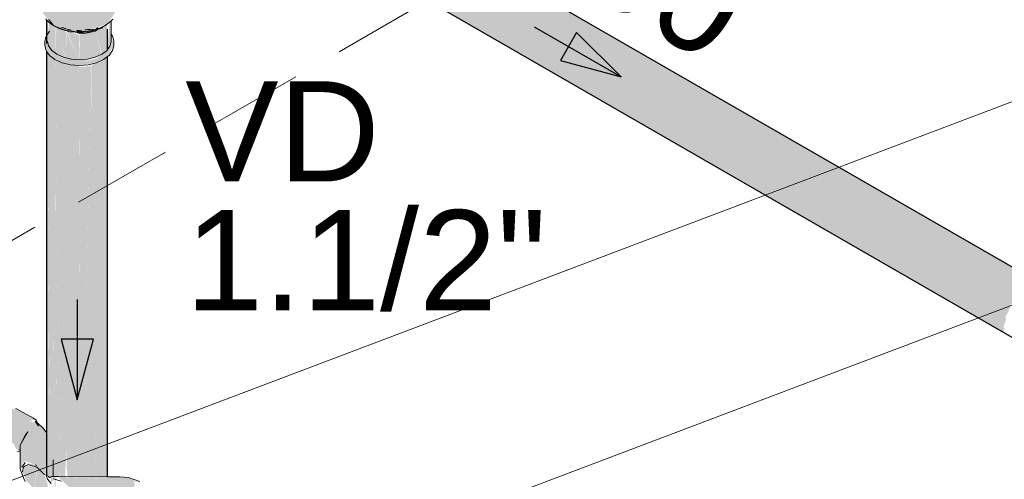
# Model space of a CAD drawing. Header units: millimetres. Extents: x 567 to 934, y -1 to 364.
# Tile 445 of 656: x 768.625 to 770.587, y 7.585 to 8.502. Entities that reach past the tile are written whole.
import ezdxf

# ---------------------------------------------------------------- set-up
doc = ezdxf.new("R2010")
doc.units = ezdxf.units.MM
doc.header["$MEASUREMENT"] = 0
doc.linetypes.add('JIS_02_2.0', pattern=[0.3, 0.2, -0.1])
doc.linetypes.add('NULL', pattern=[0])
for name, color, linetype, lineweight in [('AF-Condutos', 140, 'Continuous', 25), ('AF-Curva de transposição', 152, 'Continuous', 18), ('AF-Registro', 253, 'Continuous', 18), ('AF-Sentido conduto', 140, 'Continuous', 30), ('AF-Textos conduto', 7, 'Continuous', 9), ('DI-Elementos em corte', 9, 'Continuous', 18), ('DI-Área do detalhe', 10, 'JIS_02_2.0', 0), ('Textos', 7, 'Continuous', 9)]:
    doc.layers.add(name, color=color, linetype=linetype, lineweight=lineweight)
doc.layers.add('ARQ FINA', color=8, linetype='Continuous')
doc.styles.add('Arial', font='arial.ttf')

msp = doc.modelspace()

# ---------------------------------------------------------------- hatches: boundary and pattern name
at = {"layer": 'AF-Condutos', "linetype": 'Continuous'}
for points in [[(768.86, 9.0144), (768.8444, 9.0158), (768.8265, 9.0076), (768.8094, 8.9913), (770.6203, 7.9458), (768.9045, 8.9615), (770.6374, 7.9621), (768.8857, 8.9915), (770.6553, 7.9703)], [(768.86, 9.0144), (768.8878, 8.9982), (770.6709, 7.9689)], [(768.796, 8.9697), (770.6069, 7.9242), (768.8094, 8.9913)], [(770.598, 7.9294), (770.6123, 7.9504), (768.8094, 8.9913)], [(768.8857, 8.9915), (770.6236, 7.9702), (770.6553, 7.9703)], [(768.8878, 8.9982), (770.642, 7.978), (770.6495, 7.9812)], [(768.7887, 8.9464), (770.5996, 7.9009), (768.796, 8.9697)], [(770.5992, 7.9286), (768.796, 8.9697), (770.5889, 7.9072)], [(768.9045, 8.9615), (770.6118, 7.9508), (770.6278, 7.9677)], [(770.5908, 7.906), (768.7887, 8.9464), (770.5855, 7.8884)], [(768.7887, 8.9464), (768.7887, 8.9256), (770.5996, 7.8801)], [(770.5867, 7.8772), (770.5869, 7.8875), (768.7887, 8.9256)], [(768.796, 8.9109), (770.6069, 7.8654), (768.7887, 8.9256)], [(768.6781, 8.4657), (768.6819, 8.4333), (768.682, 8.4757), (768.6797, 8.5045)], [(768.6791, 7.4311), (768.6791, 7.0999), (768.6821, 8.4997)], [(768.6837, 7.5721), (768.6827, 8.157), (768.6871, 7.578), (768.6821, 8.4997), (768.6821, 8.2356), (768.6824, 7.5858), (768.6822, 8.2233), (768.683, 7.5797), (768.6824, 8.1968)], [(768.6821, 8.4997), (768.687, 7.5965), (768.6872, 7.5977), (768.6915, 8.4913)], [(768.6901, 7.5809), (768.6914, 8.0233), (768.696, 8.4873), (768.6915, 8.4913), (768.6871, 7.578)], [(768.694, 7.3877), (768.696, 8.4873), (768.6935, 8.2363)], [(768.696, 8.4873), (768.6943, 7.5902), (768.696, 7.5544)], [(768.7165, 8.4257), (768.7173, 8.4773), (768.696, 8.4873)], [(768.6964, 8.4305), (768.7164, 8.4191), (768.7165, 8.4247), (768.6971, 8.4838)], [(768.7149, 7.5901), (768.7173, 7.6446), (768.7191, 7.5858), (768.7195, 7.6689), (768.7269, 7.5857), (768.7304, 7.7886), (768.7173, 8.4793), (768.704, 7.5901)], [(768.7186, 8.4791), (768.7415, 8.4221), (768.7424, 8.4713)], [(768.765, 8.3578), (768.765, 7.3157), (768.7671, 8.4808)], [(768.6821, 7.6074), (768.682, 8.4757), (768.6805, 7.6737)], [(768.7186, 8.4125), (768.7304, 7.7886), (768.7415, 8.4221), (768.718, 8.4776)], [(768.74, 7.5857), (768.74, 7.8938), (768.7407, 7.5857), (768.7413, 7.9085), (768.7425, 7.5857), (768.7425, 8.477), (768.7304, 7.7886)], [(768.7445, 8.4715), (768.743, 8.4219), (768.7661, 8.4246), (768.767, 8.4758), (768.7425, 8.477)], [(768.7672, 8.4249), (768.7753, 8.4268), (768.7682, 8.4735)], [(768.6783, 7.5937), (768.6781, 8.4386), (768.6781, 7.6771)], [(768.6798, 7.6748), (768.6819, 8.4333), (768.6782, 8.4385)], [(768.6796, 7.592), (768.6798, 7.6748), (768.6782, 8.4385), (768.6784, 7.6768)], [(768.6804, 7.6129), (768.682, 8.4333), (768.6803, 7.674)], [(768.696, 8.4217), (768.696, 7.5901), (768.6967, 7.5901)], [(768.696, 8.4217), (768.6967, 7.5901), (768.6976, 7.5901)], [(768.7017, 7.5901), (768.6964, 8.4189), (768.6961, 8.4217)], [(768.7017, 7.5901), (768.6961, 8.4217), (768.6976, 7.5901)], [(768.7028, 7.5901), (768.6965, 8.4189), (768.6964, 8.4215)], [(768.6964, 8.4215), (768.7017, 7.5901), (768.7028, 7.5901)], [(768.704, 7.5858), (768.7163, 8.4127), (768.6965, 8.4215)], [(768.7039, 7.5901), (768.6965, 8.4215), (768.7028, 7.5901)], [(768.7859, 8.4195), (768.7746, 7.5899), (768.7869, 7.5898), (768.7869, 8.4199)], [(768.7869, 8.42), (768.7869, 7.5898), (768.7911, 7.5898), (768.7872, 8.4186)], [(768.7978, 8.4248), (768.7872, 8.4201), (768.7911, 7.5855)], [(768.7984, 8.4271), (768.7978, 8.4266), (768.7911, 7.5898), (768.7985, 7.5898)], [(768.7984, 8.4271), (768.7985, 7.5898), (768.7987, 7.5898)], [(768.7984, 8.4271), (768.7987, 7.5898), (768.7989, 7.5898)], [(768.7989, 7.5855), (768.7997, 8.428), (768.7985, 8.4271)], [(768.7997, 8.428), (768.7989, 7.5898), (768.7997, 7.5898)], [(768.7426, 8.4075), (768.7425, 8.4107), (768.7425, 7.59), (768.7449, 7.59)], [(768.7427, 8.4075), (768.7449, 7.59), (768.7472, 7.59), (768.7428, 8.4075)], [(768.7428, 8.4075), (768.7472, 7.59), (768.7518, 7.5857), (768.7658, 8.4089)], [(768.767, 8.4133), (768.7669, 8.4133), (768.7655, 7.5899), (768.7671, 7.5899)], [(768.7672, 8.4112), (768.7671, 8.4133), (768.7671, 7.5899), (768.7687, 7.5899)], [(768.7672, 8.4112), (768.7687, 7.5899), (768.7745, 7.5856), (768.7859, 8.4178)], [(768.765, 8.3578), (768.7519, 7.5899), (768.765, 7.5899)], [(768.6821, 8.2356), (768.6821, 7.6074), (768.6824, 7.6065)], [(768.6822, 8.2233), (768.6824, 7.6064), (768.6829, 7.6047)], [(768.6899, 7.5081), (768.6914, 7.8227), (768.6914, 7.36), (768.6935, 8.2363), (768.6914, 8.0233)], [(768.6935, 8.2363), (768.692, 7.585), (768.6939, 7.5891)], [(768.6824, 8.1968), (768.683, 7.6045), (768.6836, 7.6025)], [(768.6827, 8.157), (768.6869, 7.5956), (768.687, 7.5961)], [(768.6869, 7.5956), (768.6827, 8.157), (768.6837, 7.6022)], [(768.74, 7.8938), (768.74, 7.59), (768.7407, 7.59)], [(768.7413, 7.9085), (768.7407, 7.59), (768.7425, 7.59)], [(768.6914, 7.8227), (768.6902, 7.5812), (768.6914, 7.5838)], [(768.7304, 7.7886), (768.7269, 7.59), (768.7398, 7.59)], [(768.6784, 7.5935), (768.6791, 7.5926), (768.6784, 7.6768)], [(768.7197, 7.5901), (768.7265, 7.59), (768.7195, 7.6689)]]:
    msp.add_hatch(color=151, dxfattribs=at).paths.add_polyline_path(points)
at = {"layer": 'AF-Curva de transposição', "linetype": 'Continuous'}
for points in [[(768.6166, 7.7262), (768.6021, 7.7229), (768.5836, 7.7034), (768.5759, 7.6776), (768.5804, 7.6634), (768.6123, 7.6566), (768.6169, 7.6464), (768.6257, 7.6402), (768.6257, 7.6525), (768.6411, 7.6795), (768.672, 7.686), (768.6617, 7.6964), (768.6437, 7.701), (768.657, 7.7037)], [(768.6353, 7.6719), (768.6298, 7.6169), (768.6353, 7.6213), (768.6552, 7.6134), (768.6586, 7.6797)], [(768.672, 7.686), (768.6411, 7.6795), (768.6353, 7.6719), (768.6586, 7.6797), (768.6781, 7.6731)], [(768.6586, 7.6126), (768.6586, 7.6797), (768.6552, 7.6134)], [(768.6781, 7.6731), (768.6586, 7.6797), (768.6586, 7.6126), (768.6742, 7.5982), (768.687, 7.5899), (768.6865, 7.6627)], [(768.6353, 7.6719), (768.6266, 7.6545), (768.6257, 7.6047), (768.629, 7.6093)], [(768.6914, 7.5911), (768.6914, 7.6238), (768.6874, 7.5908)], [(768.6453, 7.6133), (768.6361, 7.6119), (768.6304, 7.599), (768.6374, 7.5824), (768.6521, 7.5668), (768.6599, 7.6079)], [(768.6608, 7.6071), (768.6521, 7.5668), (768.6547, 7.5651)], [(768.6608, 7.6071), (768.6547, 7.5651), (768.6693, 7.5579), (768.6738, 7.5951)], [(768.6738, 7.595), (768.6698, 7.5579), (768.6823, 7.5637)], [(768.6914, 7.5903), (768.6914, 7.5896), (768.7934, 7.5855)], [(768.7013, 7.5901), (768.7997, 7.5855), (768.7006, 7.589), (768.731, 7.5629), (768.7407, 7.5383), (768.7385, 7.5338), (768.7229, 7.5252), (768.8241, 7.5249), (768.8286, 7.5554), (768.8328, 7.5382), (768.838, 7.5555), (768.8536, 7.5726), (768.8524, 7.5806), (768.8665, 7.5769), (768.8412, 7.5883), (768.8241, 7.5897)]]:
    msp.add_hatch(color=161, dxfattribs=at).paths.add_polyline_path(points)
at = {"layer": 'AF-Registro', "linetype": 'Continuous'}
for points in [[(768.8167, 8.5192), (768.8167, 8.5225), (768.7956, 8.5398), (768.7959, 8.5593), (768.788, 8.5312), (768.791, 8.56), (768.799, 8.5672), (768.8162, 8.5914), (768.818, 8.6086), (768.8102, 8.6465), (768.7902, 8.6788), (768.7869, 8.6772), (768.7863, 8.6517), (768.783, 8.6753), (768.7796, 8.6737), (768.7814, 8.6385), (768.774, 8.6716), (768.7724, 8.6706), (768.7578, 8.6185), (768.7578, 8.6683), (768.753, 8.6676), (768.7472, 8.6261), (768.7384, 8.6673), (768.7254, 8.6689), (768.7227, 8.6416), (768.7177, 8.6705), (768.71, 8.6492), (768.7072, 8.6736), (768.6983, 8.656), (768.6961, 8.6781), (768.6892, 8.6612), (768.6455, 8.6427), (768.6394, 8.6207), (768.6467, 8.589), (768.667, 8.5614), (768.6689, 8.5759), (768.6577, 8.5745), (768.6646, 8.5805), (768.6603, 8.585), (768.6539, 8.6078), (768.6645, 8.6218), (768.6752, 8.6158), (768.6947, 8.5821), (768.6887, 8.5671), (768.6776, 8.5667), (768.6689, 8.5759), (768.667, 8.5614), (768.6785, 8.5547), (768.6819, 8.5663), (768.687, 8.555), (768.6993, 8.5505), (768.6949, 8.565), (768.7003, 8.5769), (768.6993, 8.5505), (768.69, 8.5481), (768.6819, 8.5663), (768.6785, 8.5547), (768.7006, 8.5434), (768.7185, 8.5502), (768.7257, 8.5717), (768.7225, 8.5911), (768.7664, 8.6103), (768.7266, 8.5743), (768.7225, 8.5623), (768.7271, 8.5578), (768.7188, 8.5218), (768.7155, 8.5489), (768.7031, 8.5264), (768.6995, 8.5435), (768.6739, 8.5541), (768.6709, 8.5431), (768.6812, 8.5314), (768.6709, 8.5145), (768.6915, 8.4912), (768.7059, 8.484), (768.75, 8.4782), (768.7988, 8.4927)], [(768.8069, 8.4579), (768.8067, 8.4993), (768.8035, 8.495), (768.7986, 8.4403)], [(768.7125, 8.4818), (768.7154, 8.4798), (768.7521, 8.4769)], [(768.7753, 8.4789), (768.7599, 8.4752), (768.7753, 8.4268), (768.7876, 8.4323)], [(768.7885, 8.4847), (768.7753, 8.4789), (768.7885, 8.4327), (768.7979, 8.4398)], [(768.798, 8.4394), (768.7986, 8.4923), (768.7885, 8.4847)], [(768.6781, 8.4702), (768.6748, 8.4502), (768.684, 8.4304), (768.7091, 8.4159), (768.7434, 8.4106), (768.7434, 8.4191), (768.6984, 8.4327), (768.6819, 8.4492)], [(768.8071, 8.4725), (768.8074, 8.4488), (768.7777, 8.4244), (768.7612, 8.4204), (768.7434, 8.4219), (768.7434, 8.4106), (768.7777, 8.4159), (768.7997, 8.4281), (768.812, 8.4502)], [(768.7595, 8.4739), (768.7435, 8.4715), (768.7445, 8.422)], [(768.7599, 8.4752), (768.7437, 8.4193), (768.7742, 8.4266)]]:
    msp.add_hatch(color=254, dxfattribs=at).paths.add_polyline_path(points)
at = {"layer": 'DI-Elementos em corte', "linetype": 'Continuous'}
msp.add_hatch(color=31, dxfattribs=at).paths.add_polyline_path([(768.6353, 7.6181), (768.6586, 7.609), (768.6742, 7.5982), (768.6586, 7.6126)])

# ---------------------------------------------------------------- linework, layer by layer
at = {"layer": 'AF-Condutos'}
for p, q in [((770.6709, 7.9689), (768.8878, 8.9984)), ((768.8278, 8.8926), (770.6069, 7.8654)), ((768.6781, 8.5015), (768.6781, 8.501)), ((768.6781, 8.501), (768.6781, 8.473)), ((768.7997, 8.4419), (768.7997, 8.4828)), ((768.6781, 8.473), (768.6781, 8.4702)), ((768.6781, 8.4702), (768.6781, 8.4658)), ((768.6781, 8.4658), (768.6781, 8.4545)), ((768.6781, 8.4386), (768.6781, 7.6772)), ((768.7997, 7.5898), (768.7997, 8.4281)), ((768.6781, 7.6772), (768.6781, 7.5939))]:
    msp.add_line(p, q, dxfattribs=at)
at = {"layer": 'AF-Curva de transposição'}
for p, q in [((768.6518, 7.7066), (768.6166, 7.7262)), ((768.657, 7.7037), (768.6518, 7.7066)), ((768.6597, 7.6977), (768.6556, 7.7006)), ((768.6556, 7.7006), (768.662, 7.6905)), ((768.6592, 7.6988), (768.657, 7.7037)), ((768.6597, 7.6977), (768.6592, 7.6988)), ((768.6617, 7.6964), (768.6597, 7.6977)), ((768.672, 7.686), (768.6617, 7.6964)), ((768.6257, 7.653), (768.6411, 7.6795)), ((768.6411, 7.6795), (768.6353, 7.6719)), ((768.6781, 7.6772), (768.672, 7.686)), ((768.6353, 7.6719), (768.6257, 7.653)), ((768.62, 7.6397), (768.6257, 7.6402)), ((768.6228, 7.6436), (768.6257, 7.6423)), ((768.6257, 7.653), (768.6257, 7.6529)), ((768.6257, 7.6529), (768.6257, 7.6423)), ((768.6257, 7.6423), (768.6257, 7.6402)), ((768.6257, 7.6402), (768.6257, 7.6047)), ((768.629, 7.6093), (768.6338, 7.616)), ((768.6338, 7.616), (768.6353, 7.6181)), ((768.6914, 7.5911), (768.6914, 7.6238)), ((768.6552, 7.6134), (768.6586, 7.6126)), ((768.6801, 7.5852), (768.6871, 7.5761)), ((768.6914, 7.5903), (768.6894, 7.5905)), ((768.6914, 7.5903), (768.6914, 7.5911)), ((768.6922, 7.5902), (768.6914, 7.5903)), ((768.6922, 7.5858), (768.692, 7.5858)), ((768.7013, 7.5901), (768.6922, 7.5902)), ((768.7997, 7.5898), (768.7013, 7.5901)), ((768.8241, 7.5897), (768.7997, 7.5898)), ((768.8412, 7.5883), (768.8241, 7.5897)), ((768.8643, 7.5801), (768.8412, 7.5883))]:
    msp.add_line(p, q, dxfattribs=at)
at = {"layer": 'AF-Registro'}
for p, q in [((768.6765, 8.5033), (768.6781, 8.5015)), ((768.6781, 8.5015), (768.6795, 8.4998)), ((768.6795, 8.4998), (768.6827, 8.4969)), ((768.6837, 8.4999), (768.6819, 8.502)), ((768.6819, 8.502), (768.6915, 8.4912)), ((768.6863, 8.497), (768.6837, 8.4999)), ((768.8054, 8.4979), (768.8056, 8.4981)), ((768.8056, 8.4981), (768.8071, 8.4996)), ((768.8071, 8.4996), (768.8074, 8.4999)), ((768.8071, 8.4994), (768.8071, 8.4996)), ((768.8071, 8.4801), (768.8071, 8.4994)), ((768.8074, 8.4999), (768.81, 8.5029)), ((768.684, 8.4785), (768.6781, 8.4702)), ((768.6827, 8.4969), (768.6855, 8.4946)), ((768.6855, 8.4946), (768.6868, 8.4937)), ((768.6868, 8.4937), (768.6887, 8.4923)), ((768.6887, 8.4923), (768.6889, 8.4922)), ((768.6889, 8.4922), (768.6918, 8.4904)), ((768.6918, 8.4904), (768.6926, 8.4898)), ((768.6918, 8.4904), (768.6918, 8.4904)), ((768.6918, 8.4904), (768.6963, 8.4881)), ((768.6918, 8.4904), (768.6918, 8.4904)), ((768.6926, 8.4898), (768.6929, 8.4895)), ((768.6929, 8.4895), (768.6952, 8.4878)), ((768.6952, 8.4878), (768.7044, 8.4835)), ((768.6963, 8.4881), (768.6994, 8.4866)), ((768.6994, 8.4866), (768.7012, 8.4858)), ((768.7012, 8.4858), (768.7059, 8.484)), ((768.7044, 8.4835), (768.7092, 8.4818)), ((768.7059, 8.484), (768.7112, 8.4824)), ((768.7168, 8.4837), (768.7079, 8.4864)), ((768.7079, 8.4864), (768.7117, 8.4852)), ((768.7092, 8.4818), (768.7154, 8.4798)), ((768.7112, 8.4824), (768.7169, 8.4809)), ((768.7117, 8.4852), (768.7168, 8.4837)), ((768.7154, 8.4798), (768.7251, 8.4777)), ((768.7168, 8.4837), (768.7269, 8.4808)), ((768.7218, 8.4823), (768.7168, 8.4837)), ((768.7169, 8.4809), (768.7222, 8.4799)), ((768.7269, 8.4808), (768.7218, 8.4823)), ((768.7222, 8.4799), (768.7276, 8.479)), ((768.7276, 8.479), (768.7311, 8.4786)), ((768.7311, 8.4786), (768.7332, 8.4785)), ((768.7332, 8.4785), (768.7388, 8.4781)), ((768.7375, 8.4798), (768.7487, 8.4808)), ((768.7431, 8.4803), (768.7375, 8.4798)), ((768.7487, 8.4808), (768.7431, 8.4803)), ((768.75, 8.4782), (768.7533, 8.4784)), ((768.7533, 8.4784), (768.7557, 8.4787)), ((768.76, 8.4818), (768.7544, 8.4813)), ((768.7544, 8.4813), (768.7555, 8.4814)), ((768.7555, 8.4814), (768.7712, 8.4829)), ((768.7557, 8.4787), (768.7611, 8.4793)), ((768.7753, 8.4789), (768.7599, 8.4752)), ((768.7656, 8.4824), (768.76, 8.4818)), ((768.7611, 8.4793), (768.7665, 8.4802)), ((768.764, 8.4781), (768.7684, 8.4791)), ((768.7712, 8.4829), (768.7656, 8.4824)), ((768.7665, 8.4802), (768.7718, 8.4813)), ((768.7684, 8.4791), (768.7692, 8.4793)), ((768.7692, 8.4793), (768.7754, 8.4809)), ((768.7697, 8.4798), (768.7742, 8.4819)), ((768.7722, 8.4811), (768.7697, 8.4798)), ((768.7718, 8.4813), (768.7735, 8.4818)), ((768.7735, 8.4818), (768.7737, 8.4819)), ((768.7737, 8.4819), (768.7738, 8.4819)), ((768.7738, 8.4819), (768.775, 8.4822)), ((768.7742, 8.4819), (768.7749, 8.4822)), ((768.7745, 8.4822), (768.7768, 8.4834)), ((768.775, 8.4822), (768.7768, 8.4827)), ((768.7795, 8.4821), (768.7753, 8.4789)), ((768.7753, 8.4789), (768.7753, 8.4789)), ((768.7754, 8.4809), (768.7756, 8.4809)), ((768.7756, 8.4809), (768.7804, 8.4828)), ((768.7764, 8.4812), (768.7795, 8.4821)), ((768.7768, 8.4834), (768.7798, 8.4852)), ((768.7768, 8.4827), (768.7816, 8.4843)), ((768.7808, 8.4857), (768.7784, 8.4844)), ((768.7795, 8.4821), (768.7826, 8.483)), ((768.7798, 8.4852), (768.7808, 8.4857)), ((768.7804, 8.4828), (768.7858, 8.4848)), ((768.7816, 8.4843), (768.7833, 8.4849)), ((768.7826, 8.483), (768.7838, 8.4834)), ((768.7833, 8.4849), (768.7863, 8.4861)), ((768.7838, 8.4834), (768.7885, 8.4847)), ((768.7858, 8.4848), (768.7886, 8.4864)), ((768.7863, 8.4861), (768.7908, 8.4881)), ((768.7885, 8.4847), (768.7912, 8.4878)), ((768.7886, 8.4864), (768.7892, 8.4867)), ((768.7892, 8.4867), (768.7915, 8.4881)), ((768.7908, 8.4881), (768.792, 8.4888)), ((768.7912, 8.4878), (768.7915, 8.4881)), ((768.7915, 8.4881), (768.7953, 8.4905)), ((768.792, 8.4888), (768.795, 8.4903)), ((768.795, 8.4903), (768.7988, 8.4927)), ((768.7953, 8.4905), (768.799, 8.4928)), ((768.7988, 8.4927), (768.7992, 8.493)), ((768.799, 8.4928), (768.7992, 8.493)), ((768.7992, 8.493), (768.7997, 8.4934)), ((768.7997, 8.4934), (768.8012, 8.4945)), ((768.8012, 8.4945), (768.8022, 8.4953)), ((768.8022, 8.4953), (768.8045, 8.4972)), ((768.8045, 8.4972), (768.8054, 8.4979)), ((768.8071, 8.4725), (768.8071, 8.4801)), ((768.6772, 8.4689), (768.6748, 8.4587)), ((768.6781, 8.4702), (768.6772, 8.4689)), ((768.7251, 8.4777), (768.7444, 8.4762)), ((768.7388, 8.4781), (768.7444, 8.478)), ((768.7394, 8.4757), (768.7516, 8.4746)), ((768.7516, 8.4746), (768.7434, 8.474)), ((768.7444, 8.478), (768.75, 8.4782)), ((768.7444, 8.4762), (768.7521, 8.4769)), ((768.7516, 8.4746), (768.7534, 8.4744)), ((768.7521, 8.4769), (768.764, 8.4781)), ((768.7534, 8.4744), (768.7548, 8.4748)), ((768.7548, 8.4748), (768.7643, 8.4776)), ((768.7599, 8.4752), (768.7548, 8.4748)), ((768.8071, 8.4587), (768.8071, 8.4725)), ((768.8097, 8.4689), (768.8071, 8.4725)), ((768.81, 8.4675), (768.8097, 8.4689)), ((768.812, 8.4587), (768.81, 8.4675)), ((768.6748, 8.4587), (768.6748, 8.4502)), ((768.6748, 8.4502), (768.6772, 8.4399)), ((768.6772, 8.4399), (768.6781, 8.4386)), ((768.6819, 8.4492), (768.6797, 8.4587)), ((768.6883, 8.4403), (768.6819, 8.4492)), ((768.6984, 8.4327), (768.6883, 8.4403)), ((768.7986, 8.4403), (768.7885, 8.4327)), ((768.7997, 8.4419), (768.7986, 8.4403)), ((768.8049, 8.4492), (768.7997, 8.4419)), ((768.8028, 8.4304), (768.8097, 8.4399)), ((768.8071, 8.4587), (768.8049, 8.4492)), ((768.8097, 8.4399), (768.812, 8.4502)), ((768.812, 8.4502), (768.812, 8.4587)), ((768.6781, 8.4386), (768.684, 8.4304)), ((768.684, 8.4304), (768.6949, 8.4222)), ((768.6949, 8.4222), (768.7091, 8.4159)), ((768.7116, 8.4268), (768.6984, 8.4327)), ((768.7269, 8.4232), (768.7116, 8.4268)), ((768.7434, 8.4219), (768.7269, 8.4232)), ((768.7599, 8.4232), (768.7434, 8.4219)), ((768.7753, 8.4268), (768.7599, 8.4232)), ((768.7885, 8.4327), (768.7753, 8.4268)), ((768.7777, 8.4159), (768.7919, 8.4222)), ((768.7919, 8.4222), (768.7997, 8.4281)), ((768.7997, 8.4281), (768.8028, 8.4304)), ((768.7091, 8.4159), (768.7257, 8.4119)), ((768.7257, 8.4119), (768.7434, 8.4106)), ((768.7434, 8.4106), (768.7612, 8.4119)), ((768.7612, 8.4119), (768.7777, 8.4159))]:
    msp.add_line(p, q, dxfattribs=at)
at = {"layer": 'AF-Sentido conduto'}
for p, q in [((769.7347, 8.4761), (769.7024, 8.4201)), ((769.8231, 8.3877), (769.7347, 8.4761)), ((769.7024, 8.4201), (769.8231, 8.3877)), ((768.7716, 7.8642), (768.7069, 7.8642)), ((768.7069, 7.8642), (768.7393, 7.7435)), ((768.7393, 7.7435), (768.7716, 7.8642))]:
    msp.add_line(p, q, dxfattribs=at)
for points in [[(769.6499, 8.4877), (769.8231, 8.3877)], [(768.7393, 7.9435), (768.7393, 7.7435)]]:
    msp.add_lwpolyline(points, dxfattribs=at)
at = {"layer": 'ARQ FINA', "lineweight": 5}
for p, q in [((774.9155, 9.9723), (767.387, 7.1199)), ((774.9155, 9.9723), (767.387, 7.1199)), ((767.9729, 6.9359), (771.173, 8.1484))]:
    msp.add_line(p, q, dxfattribs=at)
at = {"layer": 'DI-Elementos em corte'}
for p, q in [((768.6338, 7.616), (768.629, 7.6093)), ((768.6353, 7.6181), (768.6338, 7.616)), ((768.6257, 7.6047), (768.6323, 7.588)), ((768.6304, 7.599), (768.6315, 7.6074)), ((768.6315, 7.6074), (768.6341, 7.6111)), ((768.6341, 7.6111), (768.6417, 7.6142)), ((768.6417, 7.6142), (768.6461, 7.6131)), ((768.6461, 7.6131), (768.6586, 7.609)), ((768.6586, 7.6126), (768.6552, 7.6134)), ((768.6586, 7.609), (768.6603, 7.6076)), ((768.6603, 7.6076), (768.6742, 7.5947)), ((768.6323, 7.588), (768.6353, 7.5802)), ((768.6742, 7.5947), (768.6773, 7.5928)), ((768.6773, 7.5928), (768.6781, 7.5905)), ((768.6781, 7.5905), (768.6801, 7.5852)), ((768.6791, 7.5927), (768.679, 7.5927)), ((768.6856, 7.5877), (768.6791, 7.5927)), ((768.6859, 7.5897), (768.6856, 7.5877)), ((768.687, 7.5899), (768.6859, 7.5897)), ((768.6894, 7.5905), (768.687, 7.5899)), ((768.692, 7.5858), (768.6922, 7.5858)), ((768.692, 7.5858), (768.692, 7.5858)), ((768.6922, 7.5858), (768.7072, 7.5809))]:
    msp.add_line(p, q, dxfattribs=at)
at = {"layer": 'DI-Área do detalhe'}
msp.add_lwpolyline([(767.1828, 7.2377), (773.4173, 10.8372), (779.9965, 7.0388), (773.762, 3.4393), (767.1828, 7.2377)], dxfattribs=at)

# ---------------------------------------------------------------- texts
at = {"layer": 'AF-Textos conduto', "linetype": 'NULL', "insert": (769.7882, 8.5273), "char_height": 0.2, "width": 0.962805, "attachment_point": 8, "rotation": 329.9999, "line_spacing_factor": 0.6, "style": 'Arial'}
msp.add_mtext('ø50', dxfattribs=at)
at = {"layer": 'Textos', "linetype": 'NULL', "char_height": 0.2, "attachment_point": 7, "line_spacing_factor": 0.6, "style": 'Arial'}
for s, insert, width in [('VD', (768.9544, 8.179), 0.776524), ('1.1/2"', (768.9544, 7.919), 1.440854)]:
    msp.add_mtext(s, dxfattribs=dict(at, insert=insert, width=width))

doc.saveas('drawing.dxf')
